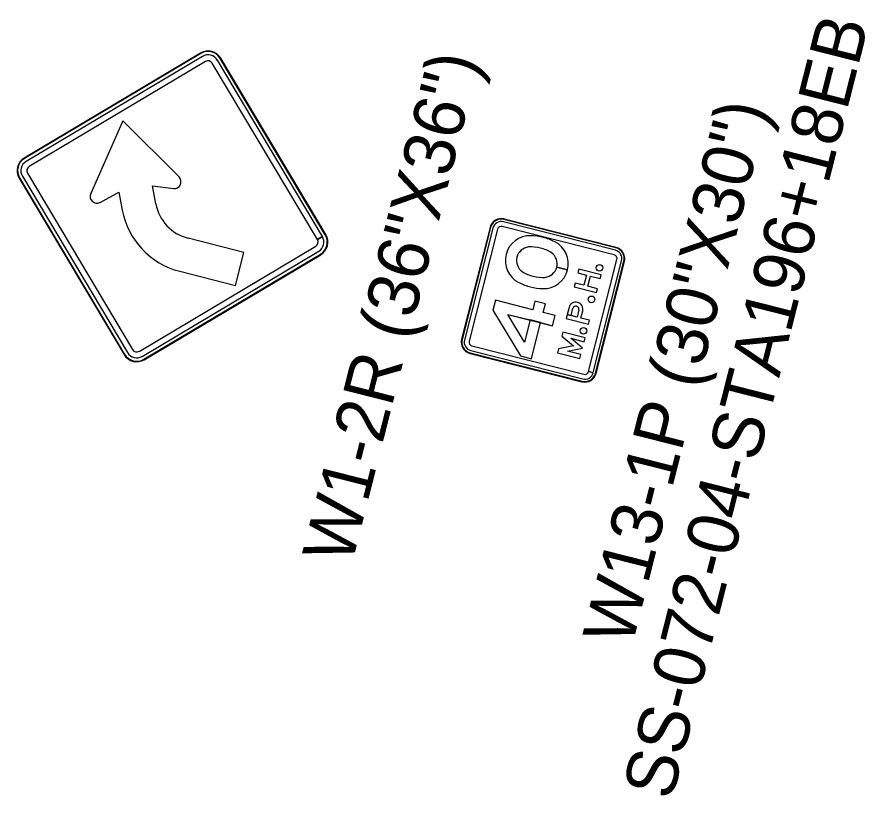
# Model space of a CAD drawing. Extents: x 670257 to 671518, y 737783 to 738188.
# Drawn here: x 670272.326 to 670276.483, y 738144.631 to 738148.446 of the extents above; entities that cross this region are included whole.
import ezdxf

# ---------------------------------------------------------------- set-up
doc = ezdxf.new("R2010")
doc.units = 0
doc.layers.add('Default', color=7, linetype='Continuous')

msp = doc.modelspace()

# ---------------------------------------------------------------- linework, layer by layer
at = {"layer": 'Default'}
for p, q in [((670273.2252, 738148.2695), (670272.3611, 738147.7551)), ((670273.2252, 738148.2695), (670272.3612, 738147.7551)), ((670273.2267, 738148.2671), (670272.3627, 738147.7526)), ((670273.2252, 738148.2695), (670273.2252, 738148.2695)), ((670273.2252, 738148.2695), (670273.2252, 738148.2695)), ((670273.2267, 738148.2671), (670273.2267, 738148.2671)), ((670273.235, 738148.2531), (670272.371, 738147.7387)), ((670273.2497, 738148.2284), (670272.3857, 738147.714)), ((670273.235, 738148.2531), (670273.235, 738148.2531)), ((670273.2497, 738148.2284), (670273.2497, 738148.2284)), ((670273.2825, 738148.2201), (670273.2825, 738148.2201)), ((670273.797, 738147.3562), (670273.2825, 738148.2201)), ((670273.3072, 738148.2348), (670273.3071, 738148.2348)), ((670273.8217, 738147.3709), (670273.3072, 738148.2348)), ((670273.3211, 738148.2431), (670273.3211, 738148.2431)), ((670273.8356, 738147.3791), (670273.3211, 738148.2431)), ((670273.838, 738147.3805), (670273.3236, 738148.2446)), ((670273.3236, 738148.2446), (670273.3236, 738148.2446)), ((670273.838, 738147.3805), (670273.3236, 738148.2446)), ((670273.3236, 738148.2446), (670273.3236, 738148.2446)), ((670272.3611, 738147.7551), (670272.3612, 738147.7551)), ((670272.3612, 738147.7551), (670272.3612, 738147.7551)), ((670272.3627, 738147.7526), (670272.3627, 738147.7526)), ((670272.371, 738147.7387), (670272.371, 738147.7387)), ((670272.3857, 738147.714), (670272.3857, 738147.714)), ((670272.3774, 738147.6812), (670272.8918, 738146.8171)), ((670272.3774, 738147.6812), (670272.3774, 738147.6812)), ((670272.3362, 738147.6567), (670272.3362, 738147.6567)), ((670272.3362, 738147.6567), (670272.8507, 738146.7926)), ((670272.3363, 738147.6568), (670272.3363, 738147.6568)), ((670272.3363, 738147.6568), (670272.8507, 738146.7927)), ((670272.3387, 738147.6582), (670272.8532, 738146.7941)), ((670272.3387, 738147.6582), (670272.3387, 738147.6582)), ((670272.3527, 738147.6665), (670272.3527, 738147.6665)), ((670272.3527, 738147.6665), (670272.8672, 738146.8024)), ((670275.2559, 738147.3041), (670274.7077, 738147.4431)), ((670274.7106, 738147.4545), (670274.7106, 738147.4545)), ((670275.2588, 738147.3155), (670274.7106, 738147.4545)), ((670275.2594, 738147.3178), (670274.7112, 738147.4568)), ((670275.2594, 738147.3178), (670274.7112, 738147.4568)), ((670273.838, 738147.3805), (670273.8356, 738147.379)), ((670273.8356, 738147.3791), (670273.838, 738147.3805)), ((670273.838, 738147.3805), (670273.838, 738147.3805)), ((670274.6424, 738147.4159), (670274.5034, 738146.8677)), ((670274.6424, 738147.4159), (670274.5034, 738146.8677)), ((670274.6447, 738147.4153), (670274.5057, 738146.8671)), ((670274.6561, 738147.4124), (670274.5171, 738146.8642)), ((670274.679, 738147.4066), (670274.5399, 738146.8584)), ((670274.6447, 738147.4153), (670274.6447, 738147.4153)), ((670275.2501, 738147.2812), (670274.7019, 738147.4203)), ((670273.4376, 738147.2935), (670273.1641, 738147.3629)), ((670273.4376, 738147.2935), (670273.1641, 738147.3629)), ((670273.4376, 738147.2935), (670273.1641, 738147.3629)), ((670273.8216, 738147.3707), (670273.7969, 738147.356)), ((670273.7969, 738147.356), (670273.7969, 738147.356)), ((670273.797, 738147.3562), (670273.8217, 738147.3709)), ((670273.8216, 738147.3707), (670273.8216, 738147.3707)), ((670273.8356, 738147.379), (670273.8356, 738147.379)), ((670272.9246, 738146.8088), (670273.7886, 738147.3232)), ((670272.9393, 738146.7842), (670273.8033, 738147.2986)), ((670273.7886, 738147.3232), (670273.7886, 738147.3232)), ((670273.8033, 738147.2986), (670273.8033, 738147.2986)), ((670275.2588, 738147.3155), (670275.2588, 738147.3155)), ((670272.9476, 738146.7702), (670273.8116, 738147.2846)), ((670272.949, 738146.7677), (670273.8131, 738147.2821)), ((670272.9491, 738146.7677), (670273.8131, 738147.2821)), ((670273.8116, 738147.2846), (670273.8116, 738147.2846)), ((670273.8131, 738147.2821), (670273.8131, 738147.2821)), ((670273.8131, 738147.2821), (670273.8131, 738147.2821)), ((670275.1248, 738146.7103), (670275.2638, 738147.2583)), ((670275.022, 738147.2073), (670274.9693, 738147.2207)), ((670275.022, 738147.2073), (670274.9693, 738147.2207)), ((670274.9693, 738147.2206), (670275.022, 738147.2073)), ((670274.9693, 738147.2206), (670275.022, 738147.2073)), ((670275.1476, 738146.7045), (670275.2866, 738147.2525)), ((670275.159, 738146.7014), (670275.298, 738147.2496)), ((670275.1613, 738146.7008), (670275.3003, 738147.249)), ((670275.1613, 738146.7008), (670275.3003, 738147.249)), ((670275.298, 738147.2496), (670275.298, 738147.2496)), ((670275.0773, 738147.0121), (670275.0683, 738146.9765)), ((670275.0875, 738146.9716), (670275.0965, 738147.0071)), ((670274.5057, 738146.8671), (670274.5057, 738146.8671)), ((670272.8672, 738146.8024), (670272.8672, 738146.8025)), ((670272.8918, 738146.8171), (670272.8918, 738146.8171)), ((670272.9246, 738146.8088), (670272.9246, 738146.8088)), ((670274.5443, 738146.7989), (670275.0925, 738146.6599)), ((670274.5443, 738146.7989), (670275.0925, 738146.6599)), ((670274.5449, 738146.8012), (670275.0931, 738146.6622)), ((670274.5449, 738146.8012), (670274.5449, 738146.8012)), ((670274.5478, 738146.8126), (670275.096, 738146.6736)), ((670274.5536, 738146.8355), (670275.1018, 738146.6964)), ((670272.8507, 738146.7927), (670272.8507, 738146.7927)), ((670272.8507, 738146.7926), (670272.8507, 738146.7926)), ((670272.8532, 738146.7941), (670272.8532, 738146.7941)), ((670272.9393, 738146.7842), (670272.9393, 738146.7842)), ((670272.9476, 738146.7702), (670272.9476, 738146.7702)), ((670272.949, 738146.7677), (670272.949, 738146.7677)), ((670272.9491, 738146.7677), (670272.9491, 738146.7677)), ((670275.1476, 738146.7043), (670275.1247, 738146.7101)), ((670275.1248, 738146.7103), (670275.1476, 738146.7045)), ((670275.1613, 738146.7008), (670275.159, 738146.7014)), ((670275.159, 738146.7014), (670275.159, 738146.7014)), ((670275.159, 738146.7014), (670275.1613, 738146.7008)), ((670275.0931, 738146.6622), (670275.0931, 738146.6622))]:
    msp.add_line(p, q, dxfattribs=at)
for points in [[(670273.1195, 738147.6632), (670272.8436, 738147.9375), (670272.687, 738147.5814)], [(670273.1195, 738147.6632), (670272.8436, 738147.9375), (670272.687, 738147.5814)], [(670273.1195, 738147.6632), (670272.8436, 738147.9375), (670272.687, 738147.5814)], [(670273.0056, 738147.5315), (670272.9891, 738147.6186), (670273.0918, 738147.6062)], [(670273.0056, 738147.5315), (670272.9891, 738147.6186), (670273.0918, 738147.6062)], [(670273.0056, 738147.5315), (670272.9891, 738147.6186), (670273.0918, 738147.6062)], [(670272.7335, 738147.5384), (670272.8246, 738147.5875), (670272.8411, 738147.5004)], [(670272.7335, 738147.5384), (670272.8246, 738147.5875), (670272.8411, 738147.5004)], [(670272.7335, 738147.5384), (670272.8246, 738147.5875), (670272.8411, 738147.5004)], [(670273.123, 738147.2007), (670273.3964, 738147.1313), (670273.4376, 738147.2935)], [(670273.123, 738147.2007), (670273.3964, 738147.1313), (670273.4376, 738147.2935)], [(670273.123, 738147.2007), (670273.3964, 738147.1313), (670273.4376, 738147.2935)], [(670275.0293, 738147.0242), (670275.0155, 738146.9697), (670275.1252, 738146.9419), (670275.13, 738146.9608), (670275.0875, 738146.9716)], [(670275.0203, 738146.9886), (670275.0155, 738146.9697), (670275.1252, 738146.9419), (670275.13, 738146.9608), (670275.0875, 738146.9716), (670275.0965, 738147.0071)], [(670275.0203, 738146.9886), (670275.0155, 738146.9697), (670275.1252, 738146.9419), (670275.13, 738146.9608), (670275.0875, 738146.9716), (670275.0965, 738147.0071)], [(670275.0293, 738147.0242), (670275.0203, 738146.9886), (670275.0395, 738146.9838), (670275.0485, 738147.0194)], [(670275.0293, 738147.0242), (670275.0203, 738146.9886), (670275.0395, 738146.9838), (670275.0485, 738147.0194)], [(670275.0773, 738147.0121), (670275.0683, 738146.9765), (670275.0203, 738146.9886)], [(670275.0773, 738147.0121), (670275.0683, 738146.9765), (670275.0203, 738146.9886)], [(670275.0683, 738146.9765), (670275.0395, 738146.9838), (670275.0485, 738147.0194)]]:
    msp.add_lwpolyline(points, dxfattribs=at)
for points in [[(670275.1149, 738147.1818), (670275.1023, 738147.1321), (670275.0595, 738147.143), (670275.0547, 738147.1241), (670275.1643, 738147.0963), (670275.1691, 738147.1152), (670275.1215, 738147.1273), (670275.1341, 738147.1769), (670275.1817, 738147.1649), (670275.1865, 738147.1838), (670275.0769, 738147.2116), (670275.0721, 738147.1927)], [(670275.1149, 738147.1818), (670275.1023, 738147.1321), (670275.0595, 738147.143), (670275.0547, 738147.1241), (670275.1643, 738147.0963), (670275.1691, 738147.1152), (670275.1215, 738147.1273), (670275.1341, 738147.1769), (670275.1817, 738147.1649), (670275.1865, 738147.1838), (670275.0769, 738147.2116), (670275.0721, 738147.1927)], [(670275.1149, 738147.1818), (670275.1023, 738147.1321), (670275.0595, 738147.143), (670275.0547, 738147.1241), (670275.1643, 738147.0963), (670275.1691, 738147.1152), (670275.1215, 738147.1273), (670275.1341, 738147.1769), (670275.1817, 738147.1649), (670275.1865, 738147.1838), (670275.0769, 738147.2116), (670275.0721, 738147.1927)], [(670274.961, 738146.9849), (670274.9026, 738146.9997), (670274.9133, 738147.0417), (670274.8621, 738147.0547), (670274.8515, 738147.0127), (670274.6686, 738147.0591), (670274.6565, 738147.0111), (670274.7909, 738146.7862), (670274.845, 738146.7724), (670274.8899, 738146.9493), (670274.9482, 738146.9345)], [(670274.9026, 738146.9997), (670274.9133, 738147.0417), (670274.8621, 738147.0547), (670274.8515, 738147.0127), (670274.6686, 738147.0591), (670274.6565, 738147.0111), (670274.7909, 738146.7862), (670274.845, 738146.7724), (670274.8899, 738146.9493), (670274.8387, 738146.9623), (670274.8113, 738146.8542), (670274.7303, 738146.9898), (670274.9482, 738146.9345), (670274.961, 738146.9849)], [(670274.9026, 738146.9997), (670274.9133, 738147.0417), (670274.8621, 738147.0547), (670274.8515, 738147.0127), (670274.6686, 738147.0591), (670274.6565, 738147.0111), (670274.7909, 738146.7862), (670274.845, 738146.7724), (670274.8899, 738146.9493), (670274.8387, 738146.9623), (670274.8113, 738146.8542), (670274.7303, 738146.9898), (670274.9482, 738146.9345), (670274.961, 738146.9849)], [(670274.8387, 738146.9623), (670274.8113, 738146.8542), (670274.7303, 738146.9898)], [(670275.0213, 738146.8097), (670275.0954, 738146.8245), (670275.0373, 738146.8729), (670275.1034, 738146.8561), (670275.1082, 738146.875), (670274.9986, 738146.9028), (670274.9937, 738146.8838), (670275.0515, 738146.8357), (670274.9778, 738146.8209), (670274.973, 738146.8019), (670275.0826, 738146.7741), (670275.0874, 738146.793)], [(670275.0213, 738146.8097), (670275.0954, 738146.8245), (670275.0373, 738146.8729), (670275.1034, 738146.8561), (670275.1082, 738146.875), (670274.9986, 738146.9028), (670274.9937, 738146.8838), (670275.0515, 738146.8357), (670274.9778, 738146.8209), (670274.973, 738146.8019), (670275.0826, 738146.7741), (670275.0874, 738146.793)], [(670275.0213, 738146.8097), (670275.0954, 738146.8245), (670275.0373, 738146.8729), (670275.1034, 738146.8561), (670275.1082, 738146.875), (670274.9986, 738146.9028), (670274.9937, 738146.8838), (670275.0515, 738146.8357), (670274.9778, 738146.8209), (670274.973, 738146.8019), (670275.0826, 738146.7741), (670275.0874, 738146.793)]]:
    msp.add_lwpolyline(points, close=True, dxfattribs=at)
for centre in [(670275.1784, 738147.2177), (670275.1784, 738147.2177), (670275.1784, 738147.2177), (670275.1393, 738147.0633), (670275.1393, 738147.0633), (670275.1393, 738147.0633), (670275.1001, 738146.9089), (670275.1001, 738146.9089), (670275.1001, 738146.9089)]:
    msp.add_circle(centre, 0.0162, dxfattribs=at)
for centre, radius, start, end in [((670273.2619, 738148.2079), 0.0717, 30.7686, 120.7686), ((670273.2619, 738148.2079), 0.0717, 30.7686, 120.7686), ((670273.2619, 738148.2079), 0.0689, 30.7686, 120.7686), ((670273.2619, 738148.2079), 0.0526, 30.7686, 120.7686), ((670273.2619, 738148.2079), 0.0239, 30.7686, 120.7686), ((670272.3979, 738147.6934), 0.0717, 120.7686, 210.7686), ((670272.3979, 738147.6935), 0.0717, 120.7686, 210.7686), ((670272.3979, 738147.6935), 0.0689, 120.7686, 210.7686), ((670272.3979, 738147.6935), 0.0526, 120.7686, 210.7686), ((670272.3979, 738147.6935), 0.0239, 120.7686, 210.7686), ((670274.6973, 738147.402), 0.0566, 75.7686, 165.7686), ((670274.6973, 738147.402), 0.0566, 75.7686, 165.7686), ((670274.6973, 738147.402), 0.0542, 75.7686, 165.7686), ((670274.6973, 738147.402), 0.0424, 75.7686, 165.7686), ((670273.7764, 738147.3438), 0.0717, 300.7686, 30.7686), ((670273.7764, 738147.3438), 0.0717, 300.7686, 30.7686), ((670274.6973, 738147.402), 0.0189, 75.7686, 165.7686), ((670273.7764, 738147.3438), 0.0239, 300.7686, 30.7686), ((670273.7764, 738147.3438), 0.0526, 300.7686, 30.7686), ((670273.7764, 738147.3438), 0.0689, 300.7686, 30.7686), ((670275.2455, 738147.2629), 0.0424, 345.7686, 75.7686), ((670275.2455, 738147.2629), 0.0542, 345.7686, 75.7686), ((670275.2455, 738147.2629), 0.0566, 345.7686, 75.7686), ((670275.2455, 738147.2629), 0.0566, 345.7686, 75.7686), ((670275.2455, 738147.2629), 0.0189, 345.7686, 75.7686), ((670274.5582, 738146.8538), 0.0566, 165.7686, 255.7686), ((670274.5582, 738146.8538), 0.0566, 165.7686, 255.7686), ((670274.5582, 738146.8538), 0.0542, 165.7686, 255.7686), ((670274.5582, 738146.8538), 0.0424, 165.7686, 255.7686), ((670274.5582, 738146.8538), 0.0189, 165.7686, 255.7686), ((670272.9124, 738146.8294), 0.0526, 210.7686, 300.7686), ((670272.9124, 738146.8294), 0.0239, 210.7686, 300.7686), ((670272.9124, 738146.8294), 0.0717, 210.7686, 300.7686), ((670272.9123, 738146.8293), 0.0717, 210.7686, 300.7686), ((670272.9124, 738146.8294), 0.0689, 210.7686, 300.7686), ((670275.1065, 738146.7147), 0.0566, 255.7686, 345.7686), ((670275.1065, 738146.7147), 0.0566, 255.7686, 345.7686), ((670275.1065, 738146.7147), 0.0542, 255.7686, 345.7686), ((670275.1065, 738146.7147), 0.0424, 255.7686, 345.7686), ((670275.1065, 738146.7147), 0.0189, 255.7686, 345.7686)]:
    msp.add_arc(centre, radius, start, end, dxfattribs=at)
for centre, major_axis, ratio, start_param, end_param in [((670273.0959, 738147.6394), (0.0324, -0.0082), 0.999989, 4.840436, 7.319679), ((670273.0959, 738147.6394), (0.0324, -0.0082), 0.999989, 4.840436, 7.319679), ((670273.0959, 738147.6394), (0.0324, -0.0082), 0.999989, 4.840436, 7.319679), ((670272.7176, 738147.5679), (-0.0324, 0.0082), 0.999989, 6.117174, 8.596418), ((670272.7176, 738147.5679), (-0.0324, 0.0082), 0.999989, 6.117174, 8.596418), ((670272.7176, 738147.5679), (-0.0324, 0.0082), 0.999989, 6.117174, 8.596418), ((670273.217, 738147.5715), (0.2086, -0.0529), 0.999989, 3.576834, 4.712389), ((670273.217, 738147.5715), (0.2086, -0.0529), 0.999989, 3.576834, 4.712389), ((670273.217, 738147.5715), (0.2086, -0.0529), 0.999989, 3.576834, 4.712389), ((670273.217, 738147.5715), (-0.3708, 0.0941), 0.999989, 0.435241, 1.570796), ((670273.217, 738147.5715), (-0.3708, 0.0941), 0.999989, 0.435241, 1.570796), ((670273.217, 738147.5715), (-0.3708, 0.0941), 0.999989, 0.435241, 1.570796), ((670274.8391, 738147.2554), (-0.1177, 0.0298), 0.985, 4.930523, 6.297464), ((670274.8391, 738147.2554), (-0.1177, 0.0298), 0.985, 4.930523, 6.297464), ((670274.8391, 738147.2554), (-0.1177, 0.0298), 0.985, 4.930523, 6.297464), ((670274.8314, 738147.0815), (-0.2889, 0.0733), 0.985, 4.717319, 4.920421), ((670274.8314, 738147.0815), (-0.2889, 0.0733), 0.985, 4.717319, 4.920421), ((670274.8314, 738147.0815), (-0.2889, 0.0733), 0.985, 4.717319, 4.920421), ((670274.8286, 738147.0822), (-0.2889, 0.0733), 0.985, 4.504356, 4.707459), ((670274.8286, 738147.0822), (-0.2889, 0.0733), 0.985, 4.504356, 4.707459), ((670274.8286, 738147.0822), (-0.2889, 0.0733), 0.985, 4.504356, 4.707459), ((670274.9047, 738147.2388), (-0.1177, 0.0298), 0.985, 3.127314, 4.494255), ((670274.9047, 738147.2388), (-0.1177, 0.0298), 0.985, 3.127438, 4.494255), ((670274.9047, 738147.2388), (-0.1177, 0.0298), 0.985, 3.127438, 4.494255), ((670274.8401, 738147.2529), (-0.0665, 0.0169), 0.985, 5.091216, 6.275236), ((670274.8401, 738147.2529), (-0.0665, 0.0169), 0.985, 5.091216, 6.275236), ((670274.8401, 738147.2529), (-0.0665, 0.0169), 0.985, 5.091216, 6.275236), ((670274.844, 738147.1384), (-0.1788, 0.0453), 0.985, 4.710262, 5.028075), ((670274.844, 738147.1384), (-0.1788, 0.0453), 0.985, 4.710262, 5.028075), ((670274.844, 738147.1384), (-0.1788, 0.0453), 0.985, 4.710262, 5.028075), ((670274.8447, 738147.1382), (-0.1788, 0.0453), 0.985, 4.396703, 4.714516), ((670274.8447, 738147.1382), (-0.1788, 0.0453), 0.985, 4.396703, 4.714516), ((670274.8447, 738147.1382), (-0.1788, 0.0453), 0.985, 4.396703, 4.714516), ((670274.8383, 738147.2521), (-0.1177, 0.0298), 0.985, 6.268906, 7.635847), ((670274.8383, 738147.2521), (-0.1177, 0.0298), 0.985, 6.268906, 7.635847), ((670274.8383, 738147.2521), (-0.1177, 0.0298), 0.985, 6.268906, 7.635847), ((670274.8403, 738147.2539), (-0.0665, 0.0169), 0.985, 0.00795, 1.191969), ((670274.8403, 738147.2539), (-0.0665, 0.0169), 0.985, 0.00795, 1.191969), ((670274.8403, 738147.2539), (-0.0665, 0.0169), 0.985, 0.00795, 1.191969), ((670274.9027, 738147.237), (-0.0665, 0.0169), 0.985, 3.149542, 4.333562), ((670274.9027, 738147.237), (-0.0665, 0.0169), 0.985, 3.149762, 4.333562), ((670274.9027, 738147.237), (-0.0665, 0.0169), 0.985, 3.149762, 4.333562), ((670274.9029, 738147.238), (-0.0665, 0.0169), 0.985, 1.949624, 3.133643), ((670274.9029, 738147.238), (-0.0665, 0.0169), 0.985, 1.949624, 3.133643), ((670274.9029, 738147.238), (-0.0665, 0.0169), 0.985, 1.949624, 3.133643), ((670274.8983, 738147.3526), (-0.1788, 0.0453), 0.985, 1.25511, 1.572924), ((670274.8983, 738147.3526), (-0.1788, 0.0453), 0.985, 1.25511, 1.572924), ((670274.8983, 738147.3526), (-0.1788, 0.0453), 0.985, 1.25511, 1.572924), ((670274.899, 738147.3524), (-0.1788, 0.0453), 0.985, 1.568669, 1.886482), ((670274.899, 738147.3524), (-0.1788, 0.0453), 0.985, 1.568669, 1.886482), ((670274.899, 738147.3524), (-0.1788, 0.0453), 0.985, 1.568669, 1.886482), ((670274.9039, 738147.2355), (-0.1177, 0.0298), 0.985, 1.788931, 3.155871), ((670274.9039, 738147.2355), (-0.1177, 0.0298), 0.985, 1.788931, 3.155871), ((670274.9039, 738147.2355), (-0.1177, 0.0298), 0.985, 1.788931, 3.155871), ((670274.9144, 738147.4087), (-0.2889, 0.0733), 0.985, 1.362764, 1.565867), ((670274.9144, 738147.4087), (-0.2889, 0.0733), 0.985, 1.362764, 1.565867), ((670274.9144, 738147.4087), (-0.2889, 0.0733), 0.985, 1.362764, 1.565867), ((670274.9116, 738147.4094), (-0.2889, 0.0733), 0.985, 1.575726, 1.778829), ((670274.9116, 738147.4094), (-0.2889, 0.0733), 0.985, 1.575726, 1.778829), ((670274.9116, 738147.4094), (-0.2889, 0.0733), 0.985, 1.575726, 1.778829), ((670275.0629, 738147.0156), (-0.0336, 0.0085), 0.985, 3.141593, 6.283185), ((670275.0629, 738147.0156), (-0.0336, 0.0085), 0.985, 3.141593, 6.283185), ((670275.0629, 738147.0156), (-0.0336, 0.0085), 0.985, 3.141593, 6.283185), ((670275.0629, 738147.0157), (-0.0144, 0.0036), 0.985, 3.141593, 6.283185), ((670275.0629, 738147.0157), (-0.0144, 0.0036), 0.985, 3.141593, 6.283185), ((670275.0629, 738147.0157), (-0.0144, 0.0036), 0.985, 3.141593, 6.283185)]:
    msp.add_ellipse(centre, major_axis=major_axis, ratio=ratio, start_param=start_param, end_param=end_param, dxfattribs=at)

# ---------------------------------------------------------------- texts
for s, p in [('SS-072-04-STA196+18EB', (670275.5323, 738144.6046)), ('W1-2R (36"X36")', (670273.9638, 738145.7569)), ('W13-1P (30"X30")', (670275.3365, 738145.358))]:
    msp.add_text(s, height=0.25, rotation=75.7686, dxfattribs=at).set_placement(p)

doc.saveas('drawing.dxf')
